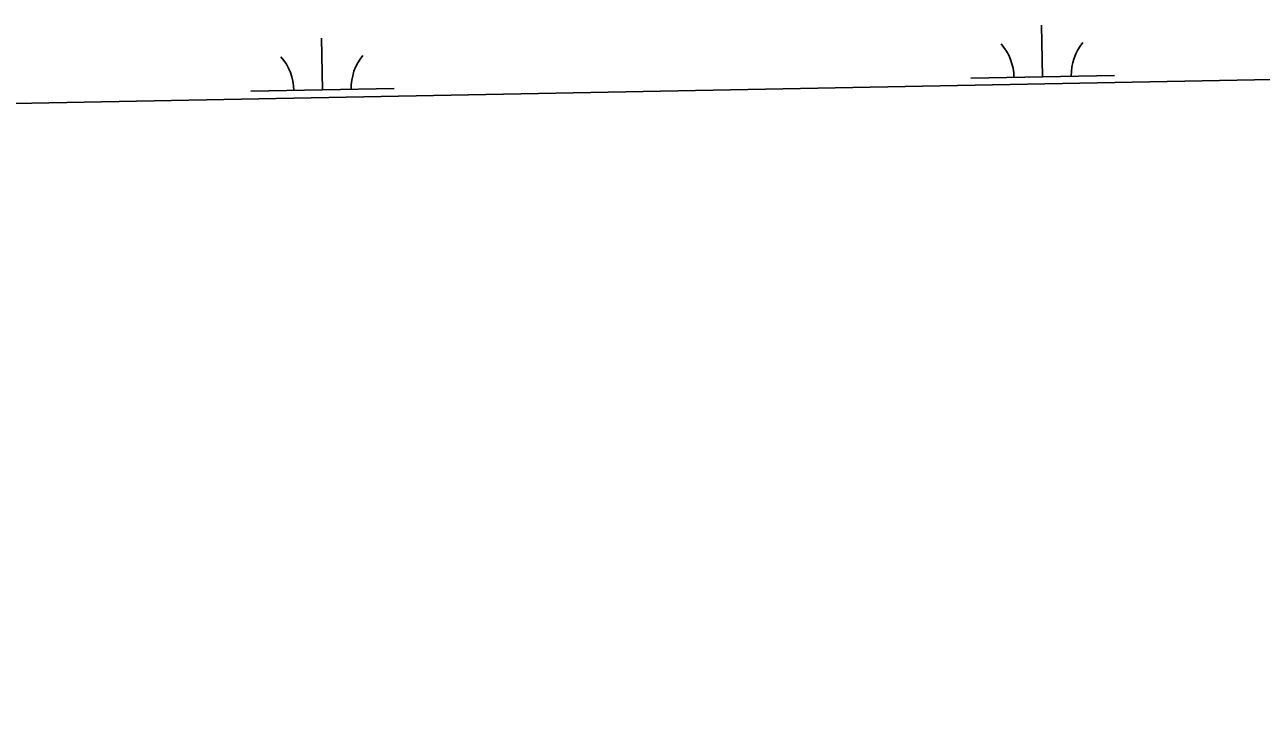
# Model space of a CAD drawing. Extents: x 3957609 to 3995875, y 234277 to 260273.
# Drawn here: x 3984742 to 3985603, y 239698 to 240189 of the extents above; entities that cross this region are included whole.
import ezdxf

# ---------------------------------------------------------------- set-up
doc = ezdxf.new("R2010")
doc.units = 0
doc.layers.add('V-GRID-FRAM', color=7, linetype='Continuous')
doc.layers.add('V-WETL-SWMP', color=7, linetype='Continuous')

msp = doc.modelspace()

# ---------------------------------------------------------------- linework, layer by layer
at = {"layer": 'V-GRID-FRAM'}
for points in [[(3961534.646, 257877.621), (3993438.57, 258485.581), (3993792.928, 240306.336), (3961873.139, 239698.074), (3961534.646, 257877.621)], [(3993792.928, 240306.336), (3961873.139, 239698.074)]]:
    msp.add_lwpolyline(points, dxfattribs=at)
at = {"layer": 'V-WETL-SWMP'}
for p, q in [((3985451.108, 240152.348), (3985450.453, 240188.342)), ((3984949.283, 240143.223), (3984948.628, 240179.217)), ((3986134.933, 240160.406), (3984573.461, 240130.65)), ((3985401.116, 240151.439), (3985501.1, 240153.257)), ((3984899.291, 240142.314), (3984999.275, 240144.132))]:
    msp.add_line(p, q, dxfattribs=at)
for centre, start, end in [((3985395.865, 240151.818), 0.269879, 41.813537), ((3985506.333, 240153.827), 140.269876, 181.813534), ((3984894.04, 240142.694), 0.269879, 41.813537), ((3985004.508, 240144.702), 140.269876, 181.813534)]:
    msp.add_arc(centre, 35.246, start, end, dxfattribs=at)

doc.saveas('drawing.dxf')
